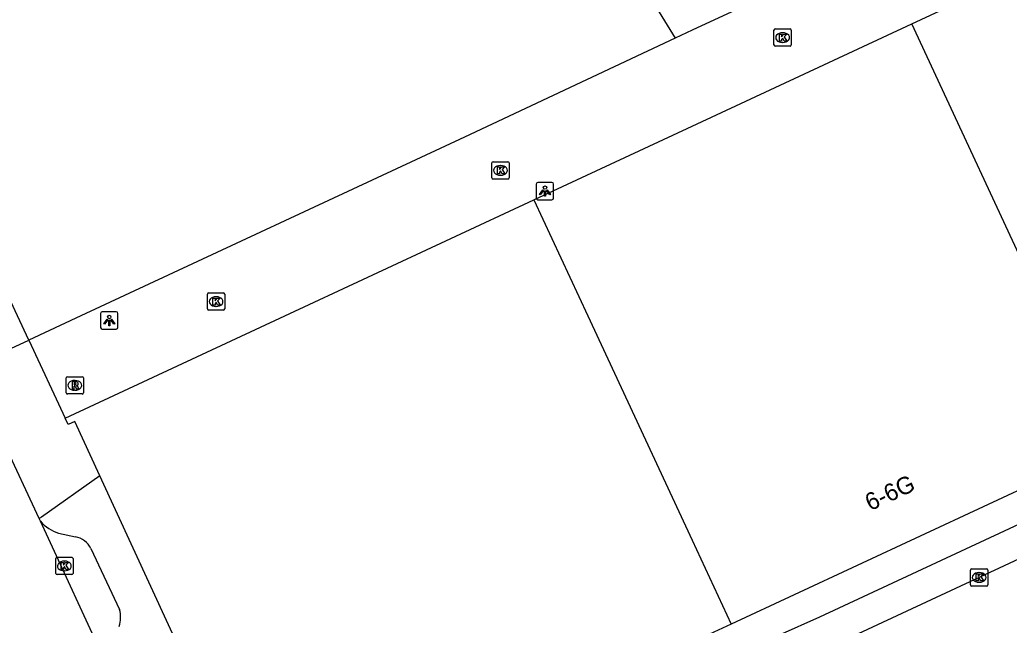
# Model space of a CAD drawing. Extents: x 160037 to 160839, y 385326 to 386441.
# Drawn here: x 160461.1 to 160518.3, y 386232.1 to 386267.1 of the extents above; entities that cross this region are included whole.
import ezdxf

# ---------------------------------------------------------------- set-up
doc = ezdxf.new("R2010")
doc.units = 0
for name, color, linetype in [('IMGEO_Kolk', 7, 'Continuous'), ('IMGEO_Lichtpunt', 7, 'Continuous'), ('IMGEO_Pand', 7, 'Continuous'), ('IMGEO_Pand_nummerreeks', 7, 'Continuous'), ('IMGEO_Rijbaan_lokaal_open', 7, 'Continuous'), ('IMGEO_Rioolput', 7, 'Continuous'), ('IMGEO_Voetpad_open', 7, 'Continuous')]:
    doc.layers.add(name, color=color, linetype=linetype)

msp = doc.modelspace()

# ---------------------------------------------------------------- linework, layer by layer
at = {"layer": 'IMGEO_Kolk'}
for p, q in [((160504.729, 386265.648), (160504.729, 386266.5)), ((160504.804, 386266.574), (160505.656, 386266.574)), ((160505.73, 386266.5), (160505.73, 386265.648)), ((160505.217, 386266.354), (160505.242, 386266.354)), ((160505.656, 386265.574), (160504.804, 386265.574)), ((160505.24, 386265.794), (160505.215, 386265.794)), ((160488.414, 386257.977), (160488.414, 386258.829)), ((160488.489, 386258.903), (160489.341, 386258.903)), ((160488.902, 386258.683), (160488.927, 386258.683)), ((160489.415, 386258.829), (160489.415, 386257.977)), ((160488.925, 386258.123), (160488.9, 386258.123)), ((160489.341, 386257.903), (160488.489, 386257.903)), ((160471.971, 386250.394), (160471.971, 386251.246)), ((160472.046, 386251.32), (160472.898, 386251.32)), ((160472.459, 386251.1), (160472.484, 386251.1)), ((160472.972, 386251.246), (160472.972, 386250.394)), ((160472.482, 386250.54), (160472.457, 386250.54)), ((160472.898, 386250.32), (160472.046, 386250.32)), ((160463.201, 386235.117), (160463.201, 386235.969)), ((160463.276, 386236.043), (160464.128, 386236.043)), ((160463.689, 386235.823), (160463.714, 386235.823)), ((160464.202, 386235.969), (160464.202, 386235.117)), ((160464.128, 386235.043), (160463.276, 386235.043)), ((160463.712, 386235.263), (160463.687, 386235.263)), ((160516.089, 386234.453), (160516.089, 386235.305)), ((160516.164, 386235.379), (160517.016, 386235.379)), ((160516.577, 386235.159), (160516.602, 386235.159)), ((160517.09, 386235.305), (160517.09, 386234.453)), ((160516.6, 386234.599), (160516.575, 386234.599)), ((160517.016, 386234.379), (160516.164, 386234.379))]:
    msp.add_line(p, q, dxfattribs=at)
for points in [[(160504.729, 386265.648), (160504.729, 386266.5)], [(160504.804, 386266.574), (160505.656, 386266.574)], [(160505.73, 386266.5), (160505.73, 386265.648)], [(160505.05, 386266.274), (160505.173, 386266.274), (160505.173, 386266.123), (160505.303, 386266.274), (160505.467, 386266.274), (160505.321, 386266.123), (160505.474, 386265.874), (160505.322, 386265.874), (160505.237, 386266.038), (160505.173, 386265.971), (160505.173, 386265.874), (160505.05, 386265.874), (160505.05, 386266.274)], [(160505.656, 386265.574), (160504.804, 386265.574)], [(160488.414, 386257.977), (160488.414, 386258.829)], [(160488.489, 386258.903), (160489.341, 386258.903)], [(160488.735, 386258.603), (160488.858, 386258.603), (160488.858, 386258.452), (160488.988, 386258.603), (160489.152, 386258.603), (160489.006, 386258.452), (160489.159, 386258.203), (160489.007, 386258.203), (160488.922, 386258.367), (160488.858, 386258.3), (160488.858, 386258.203), (160488.735, 386258.203), (160488.735, 386258.603)], [(160489.415, 386258.829), (160489.415, 386257.977)], [(160489.341, 386257.903), (160488.489, 386257.903)], [(160471.971, 386250.394), (160471.971, 386251.246)], [(160472.046, 386251.32), (160472.898, 386251.32)], [(160472.972, 386251.246), (160472.972, 386250.394)], [(160472.292, 386251.02), (160472.415, 386251.02), (160472.415, 386250.869), (160472.545, 386251.02), (160472.709, 386251.02), (160472.563, 386250.869), (160472.716, 386250.62), (160472.564, 386250.62), (160472.479, 386250.784), (160472.415, 386250.717), (160472.415, 386250.62), (160472.292, 386250.62), (160472.292, 386251.02)], [(160472.898, 386250.32), (160472.046, 386250.32)], [(160463.201, 386235.117), (160463.201, 386235.969)], [(160463.276, 386236.043), (160464.128, 386236.043)], [(160463.522, 386235.743), (160463.645, 386235.743), (160463.645, 386235.592), (160463.775, 386235.743), (160463.939, 386235.743), (160463.793, 386235.592), (160463.946, 386235.343), (160463.794, 386235.343), (160463.709, 386235.507), (160463.645, 386235.44), (160463.645, 386235.343), (160463.522, 386235.343), (160463.522, 386235.743)], [(160464.202, 386235.969), (160464.202, 386235.117)], [(160464.128, 386235.043), (160463.276, 386235.043)], [(160516.089, 386234.453), (160516.089, 386235.305)], [(160516.164, 386235.379), (160517.016, 386235.379)], [(160516.41, 386235.079), (160516.533, 386235.079), (160516.533, 386234.928), (160516.663, 386235.079), (160516.827, 386235.079), (160516.681, 386234.928), (160516.834, 386234.679), (160516.682, 386234.679), (160516.597, 386234.843), (160516.533, 386234.776), (160516.533, 386234.679), (160516.41, 386234.679), (160516.41, 386235.079)], [(160517.09, 386235.305), (160517.09, 386234.453)], [(160517.016, 386234.379), (160516.164, 386234.379)]]:
    msp.add_lwpolyline(points, dxfattribs=at)
for centre, start, end in [((160504.806, 386266.498), 91.552, 178.448), ((160504.806, 386266.498), 91.552, 178.448), ((160505.654, 386266.498), 1.552, 88.448), ((160505.654, 386266.498), 1.552, 88.448), ((160504.806, 386265.65), 181.552, 268.448), ((160504.806, 386265.65), 181.552, 268.448), ((160505.654, 386265.65), 271.552, 358.448), ((160505.654, 386265.65), 271.552, 358.448), ((160488.491, 386258.827), 91.552, 178.448), ((160488.491, 386258.827), 91.552, 178.448), ((160489.339, 386258.827), 1.552, 88.448), ((160489.339, 386258.827), 1.552, 88.448), ((160488.491, 386257.979), 181.552, 268.448), ((160488.491, 386257.979), 181.552, 268.448), ((160489.339, 386257.979), 271.552, 358.448), ((160489.339, 386257.979), 271.552, 358.448), ((160472.048, 386251.244), 91.552, 178.448), ((160472.048, 386251.244), 91.552, 178.448), ((160472.896, 386251.244), 1.552, 88.448), ((160472.896, 386251.244), 1.552, 88.448), ((160472.048, 386250.396), 181.552, 268.448), ((160472.048, 386250.396), 181.552, 268.448), ((160472.896, 386250.396), 271.552, 358.448), ((160472.896, 386250.396), 271.552, 358.448), ((160463.278, 386235.967), 91.552, 178.448), ((160463.278, 386235.967), 91.552, 178.448), ((160464.126, 386235.967), 1.552, 88.448), ((160464.126, 386235.967), 1.552, 88.448), ((160463.278, 386235.119), 181.552, 268.448), ((160463.278, 386235.119), 181.552, 268.448), ((160464.126, 386235.119), 271.552, 358.448), ((160464.126, 386235.119), 271.552, 358.448), ((160516.166, 386235.303), 91.552, 178.448), ((160516.166, 386235.303), 91.552, 178.448), ((160517.014, 386235.303), 1.552, 88.448), ((160517.014, 386235.303), 1.552, 88.448), ((160516.166, 386234.455), 181.552, 268.448), ((160516.166, 386234.455), 181.552, 268.448), ((160517.014, 386234.455), 271.552, 358.448), ((160517.014, 386234.455), 271.552, 358.448)]:
    msp.add_arc(centre, 0.0765, start, end, dxfattribs=at)
for centre, major_axis, ratio, start_param, end_param in [((160505.216, 386266.074), (-0.387, 0.002), 0.722429, 4.712389, 7.853982), ((160505.241, 386266.074), (-0.39, 0.002), 0.717154, 1.570796, 4.712389), ((160488.901, 386258.403), (-0.387, 0.002), 0.722429, 4.712389, 7.853982), ((160488.926, 386258.403), (-0.39, 0.002), 0.717154, 1.570796, 4.712389), ((160472.458, 386250.82), (-0.387, 0.002), 0.722429, 4.712389, 7.853982), ((160472.483, 386250.82), (-0.39, 0.002), 0.717154, 1.570796, 4.712389), ((160463.688, 386235.543), (-0.387, 0.002), 0.722429, 4.712389, 7.853982), ((160463.713, 386235.543), (-0.39, 0.002), 0.717154, 1.570796, 4.712389), ((160516.576, 386234.879), (-0.387, 0.002), 0.722429, 4.712389, 7.853982), ((160516.601, 386234.879), (-0.39, 0.002), 0.717154, 1.570796, 4.712389)]:
    msp.add_ellipse(centre, major_axis=major_axis, ratio=ratio, start_param=start_param, end_param=end_param, dxfattribs=at)
at = {"layer": 'IMGEO_Lichtpunt'}
for p, q in [((160490.989, 386257.609), (160490.989, 386256.802)), ((160490.989, 386257.609), (160490.989, 386256.802)), ((160491.891, 386257.704), (160491.083, 386257.704)), ((160491.891, 386257.704), (160491.083, 386257.704)), ((160491.985, 386256.802), (160491.985, 386257.609)), ((160491.985, 386256.802), (160491.985, 386257.609)), ((160491.083, 386256.708), (160491.891, 386256.708)), ((160491.083, 386256.708), (160491.891, 386256.708)), ((160465.799, 386250.133), (160465.799, 386249.326)), ((160465.799, 386250.133), (160465.799, 386249.326)), ((160466.701, 386250.228), (160465.893, 386250.228)), ((160466.701, 386250.228), (160465.893, 386250.228)), ((160466.795, 386249.326), (160466.795, 386250.133)), ((160466.795, 386249.326), (160466.795, 386250.133)), ((160465.893, 386249.232), (160466.701, 386249.232)), ((160465.893, 386249.232), (160466.701, 386249.232))]:
    msp.add_line(p, q, dxfattribs=at)
for points in [[(160491.363, 386257.273), (160491.402, 386257.245), (160491.214, 386256.983), (160491.176, 386257.01), (160491.363, 386257.273)], [(160491.465, 386257.225), (160491.512, 386257.225), (160491.512, 386256.903), (160491.465, 386256.903), (160491.465, 386257.225)], [(160491.575, 386257.245), (160491.613, 386257.272), (160491.8, 386257.01), (160491.761, 386256.982), (160491.575, 386257.245)], [(160466.173, 386249.797), (160466.212, 386249.769), (160466.024, 386249.507), (160465.986, 386249.534), (160466.173, 386249.797)], [(160466.275, 386249.749), (160466.322, 386249.749), (160466.322, 386249.427), (160466.275, 386249.427), (160466.275, 386249.749)], [(160466.385, 386249.769), (160466.423, 386249.796), (160466.61, 386249.534), (160466.571, 386249.506), (160466.385, 386249.769)]]:
    msp.add_lwpolyline(points, dxfattribs=at)
for centre in [(160491.488, 386257.407), (160466.298, 386249.931)]:
    msp.add_circle(centre, 0.0994, dxfattribs=at)
for centre, start, end in [((160491.083, 386257.609), 90, 180), ((160491.083, 386257.609), 90, 180), ((160491.891, 386257.609), 0, 90), ((160491.891, 386257.609), 0, 90), ((160491.083, 386256.802), 180, 270), ((160491.083, 386256.802), 180, 270), ((160491.891, 386256.802), 270, 0), ((160491.891, 386256.802), 270, 360), ((160465.893, 386250.133), 90, 180), ((160465.893, 386250.133), 90, 180), ((160466.701, 386250.133), 0, 90), ((160466.701, 386250.133), 0, 90), ((160465.893, 386249.326), 180, 270), ((160465.893, 386249.326), 180, 270), ((160466.701, 386249.326), 270, 0), ((160466.701, 386249.326), 270, 360)]:
    msp.add_arc(centre, 0.0946, start, end, dxfattribs=at)
at = {"layer": 'IMGEO_Pand'}
for points in [[(160512.703, 386266.867), (160526.405, 386273.241)], [(160496.205, 386270.631), (160496.708, 386269.811), (160499.019, 386266.046)], [(160509.851, 386271.064), (160500, 386266.499), (160499.019, 386266.046)], [(160490.848, 386256.702), (160500, 386260.959), (160512.703, 386266.867)], [(160524.106, 386242.351), (160520.548, 386250), (160512.703, 386266.867)], [(160499.019, 386266.046), (160486.842, 386260.322), (160464.649, 386250), (160461.639, 386248.6)], [(160461.639, 386248.6), (160460.986, 386250), (160454.094, 386264.765)], [(160463.741, 386244.093), (160476.44, 386250), (160490.848, 386256.702)], [(160490.848, 386256.702), (160493.965, 386250), (160500, 386237.027), (160502.252, 386232.186)], [(160465.753, 386240.749), (160464.306, 386243.891), (160463.919, 386243.711), (160463.741, 386244.093)], [(160524.106, 386242.351), (160502.252, 386232.186)], [(160470.619, 386230.184), (160465.753, 386240.749)], [(160502.252, 386232.186), (160500, 386231.138), (160496.438, 386229.481)]]:
    msp.add_lwpolyline(points, dxfattribs=at)
at = {"layer": 'IMGEO_Rijbaan_lokaal_open'}
for points in [[(160461.639, 386248.6), (160463.741, 386244.093)], [(160462.236, 386238.294), (160460.191, 386242.722), (160458.341, 386247.067)], [(160541.307, 386246.437), (160533.261, 386242.646), (160500, 386227.145), (160498.444, 386226.443)], [(160462.313, 386238.127), (160462.236, 386238.294)], [(160466.225, 386229.658), (160462.313, 386238.127)]]:
    msp.add_lwpolyline(points, dxfattribs=at)
at = {"layer": 'IMGEO_Rioolput'}
for p, q in [((160463.884, 386246.48), (160464.736, 386246.48)), ((160463.809, 386245.554), (160463.809, 386246.406)), ((160464.297, 386246.26), (160464.322, 386246.26)), ((160464.81, 386246.406), (160464.81, 386245.554)), ((160464.736, 386245.48), (160463.884, 386245.48)), ((160464.32, 386245.7), (160464.295, 386245.7))]:
    msp.add_line(p, q, dxfattribs=at)
for points in [[(160463.884, 386246.48), (160464.736, 386246.48)], [(160463.809, 386245.554), (160463.809, 386246.406)], [(160464.398, 386246.178), (160464.146, 386246.18), (160464.146, 386245.78)], [(160464.146, 386245.78), (160464.27, 386245.78), (160464.27, 386245.942), (160464.281, 386245.942)], [(160464.324, 386246.099), (160464.27, 386246.099), (160464.27, 386246.018)], [(160464.27, 386246.018), (160464.322, 386246.018)], [(160464.328, 386245.913), (160464.399, 386245.78), (160464.539, 386245.78), (160464.474, 386245.906)], [(160464.81, 386246.406), (160464.81, 386245.554)], [(160464.736, 386245.48), (160463.884, 386245.48)]]:
    msp.add_lwpolyline(points, dxfattribs=at)
for centre, radius, start, end in [((160463.886, 386246.404), 0.0765, 91.552, 178.448), ((160463.886, 386246.404), 0.0765, 91.552, 178.448), ((160464.734, 386246.404), 0.0765, 1.552, 88.448), ((160464.734, 386246.404), 0.0765, 1.552, 88.448), ((160464.28, 386245.889), 0.0533, 26.0293, 88.6989), ((160464.306, 386246.207), 0.19, 274.7715, 282.9687), ((160464.33, 386246.003), 0.0964, 77.0061, 93.1865), ((160464.344, 386246.06), 0.0378, 276.6634, 79.6772), ((160464.397, 386246.068), 0.109, 350.3612, 89.416), ((160464.395, 386246.068), 0.112, 277.5842, 350.9817), ((160464.379, 386245.853), 0.108, 29.5134, 73.7905), ((160463.886, 386245.556), 0.0765, 181.552, 268.448), ((160463.886, 386245.556), 0.0765, 181.552, 268.448), ((160464.734, 386245.556), 0.0765, 271.552, 358.448), ((160464.734, 386245.556), 0.0765, 271.552, 358.448)]:
    msp.add_arc(centre, radius, start, end, dxfattribs=at)
for centre, major_axis, ratio, start_param, end_param in [((160464.296, 386245.98), (-0.387, 0.002), 0.722429, 4.712389, 7.853982), ((160464.321, 386245.98), (-0.39, 0.002), 0.717154, 1.570796, 4.712389)]:
    msp.add_ellipse(centre, major_axis=major_axis, ratio=ratio, start_param=start_param, end_param=end_param, dxfattribs=at)
at = {"layer": 'IMGEO_Voetpad_open'}
for points in [[(160458.341, 386247.067), (160461.639, 386248.6)], [(160538.63, 386247.173), (160534.629, 386245.287), (160507.355, 386232.577), (160500.359, 386229.468)], [(160465.753, 386240.749), (160462.386, 386238.363), (160462.236, 386238.294)], [(160463.363, 386237.435), (160464.347, 386237.224)], [(160465.23, 386236.56), (160466.897, 386233.024)]]:
    msp.add_lwpolyline(points, dxfattribs=at)
for centre, radius, start, end in [((160464.209, 386239.861), 2.569, 222.4448, 250.7816), ((160464.128, 386236.014), 1.23, 26.371, 79.744), ((160465.187, 386232.574), 1.768, 342.8922, 14.7454)]:
    msp.add_arc(centre, radius, start, end, dxfattribs=at)

# ---------------------------------------------------------------- texts
at = {"layer": 'IMGEO_Pand_nummerreeks'}
msp.add_text('6-6G', height=1, rotation=24.9447, dxfattribs=at).set_placement((160510.29, 386238.703))

doc.saveas('drawing.dxf')
